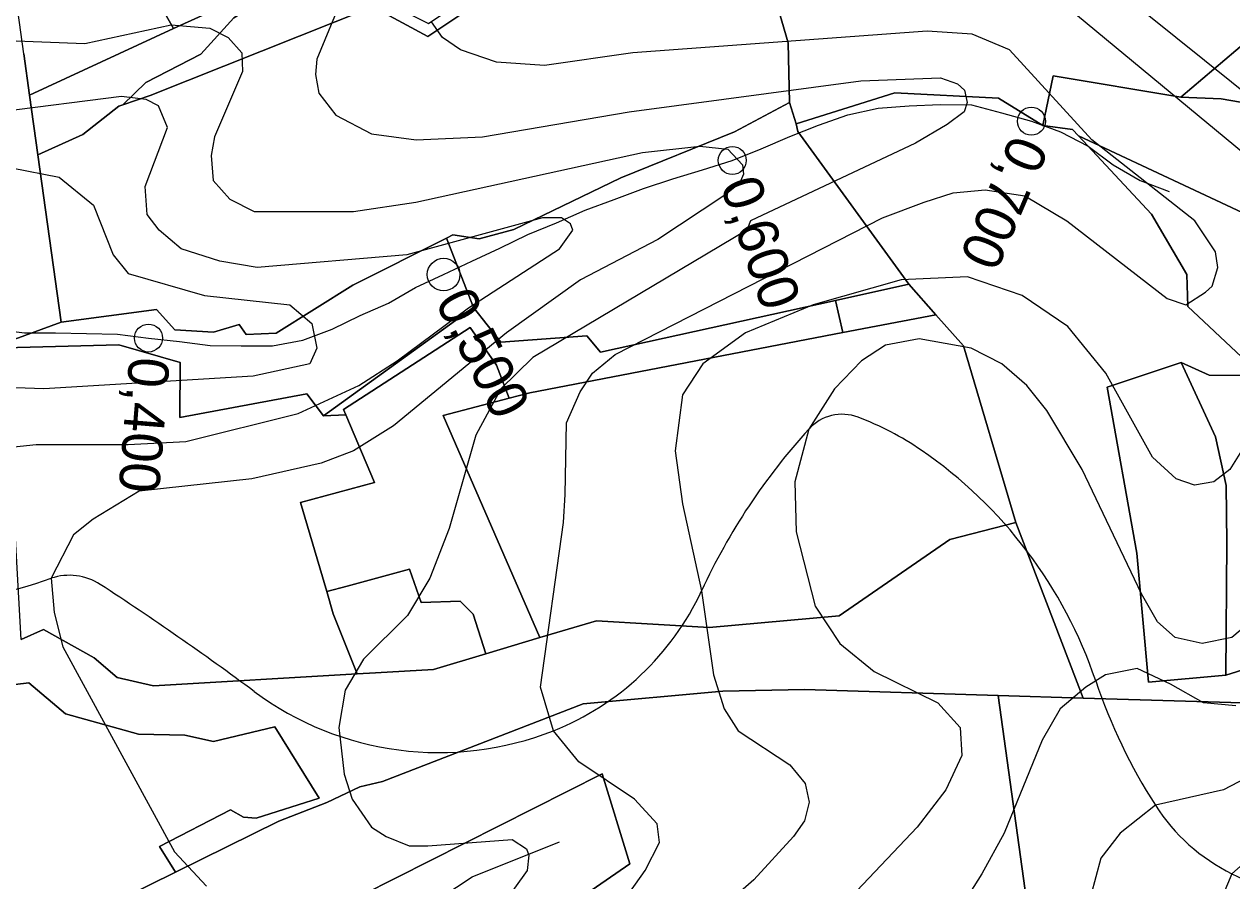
# Model space of a CAD drawing. Extents: x -510989 to -501240, y -1184665 to -1176089.
# Drawn here: x -509708.8 to -509320.3, y -1177955.3 to -1177679.8 of the extents above; entities that cross this region are included whole.
import ezdxf

# ---------------------------------------------------------------- set-up
doc = ezdxf.new("R2010")
doc.units = 0
for name, color, linetype in [('lesni_pozemek', 7, 'Continuous'), ('NAVRH_rozvodnice', 7, 'Continuous'), ('orna_puda', 7, 'Continuous'), ('ostatni_plocha_x_neplodna_puda', 7, 'Continuous'), ('ostatni_plocha_x_ostatni_komunikace', 7, 'Continuous'), ('STAV_vyrazne_udolnice', 7, 'Continuous'), ('trasovani_toku', 7, 'Continuous'), ('trvaly_travni_porost', 7, 'Continuous'), ('vrstevnice_01', 7, 'Continuous'), ('vrstevnice_02', 7, 'Continuous'), ('zahrada', 7, 'Continuous'), ('zastavena_plocha_a_nadvori', 7, 'Continuous')]:
    doc.layers.add(name, color=color, linetype=linetype)

msp = doc.modelspace()

# ---------------------------------------------------------------- linework, layer by layer
at = {"layer": 'lesni_pozemek'}
for points in [[(-509397.8, -1177612.27), (-509343.27, -1177596.17), (-509307.58, -1177615.25), (-509273.09, -1177665), (-509315.44, -1177685.24), (-509336.68, -1177703.21), (-509377.83, -1177696.33), (-509381.06, -1177712.35), (-509395.4, -1177703.59), (-509428.68, -1177701.8), (-509460.46, -1177711.83), (-509462.62, -1177705), (-509463.07, -1177685.78), (-509473.73, -1177649.02), (-509449.55, -1177637.32)], [(-509336.68, -1177703.21), (-509323.78, -1177703.76), (-509296.4, -1177708.45), (-509274.16, -1177711.28), (-509227.24, -1177717.25), (-509190.09, -1177752.44), (-509281.88, -1177748.35), (-509310.14, -1177743.6), (-509369.65, -1177715.71), (-509371.53, -1177713.69), (-509381.06, -1177712.35), (-509377.83, -1177696.33)], [(-509395.4, -1177703.59), (-509381.06, -1177712.35), (-509371.53, -1177713.69), (-509369.65, -1177715.71), (-509346.15, -1177740.87), (-509334.77, -1177760.26), (-509334.42, -1177770.52), (-509317.21, -1177786.73), (-509270.78, -1177783.38), (-509255.22, -1177838.34), (-509256.51, -1177858.83), (-509247.48, -1177892.47), (-509269.43, -1177899.49), (-509368.09, -1177896.51), (-509389.83, -1177840.04), (-509406.67, -1177783.18), (-509415.55, -1177773.21), (-509424.26, -1177763.43), (-509459.96, -1177714.28), (-509460.46, -1177711.83), (-509428.68, -1177701.8)], [(-509460.46, -1177711.83), (-509459.96, -1177714.28), (-509424.26, -1177763.43), (-509447.81, -1177768.6), (-509523.45, -1177785.21), (-509527.84, -1177780.05), (-509555.5, -1177782.05), (-509564.23, -1177770.92), (-509572.99, -1177748.64), (-509570.85, -1177747.57), (-509562.47, -1177748.83), (-509551.24, -1177745.75), (-509516.83, -1177729.19), (-509480.34, -1177714.44), (-509462.62, -1177705)], [(-509369.65, -1177715.71), (-509310.14, -1177743.6), (-509281.88, -1177748.35), (-509190.09, -1177752.44), (-509175.54, -1177766.22), (-509172.83, -1177774.43), (-509229.18, -1177783.49), (-509250.51, -1177773.62), (-509258.36, -1177777.12), (-509272.24, -1177778.21), (-509270.78, -1177783.38), (-509317.21, -1177786.73), (-509334.42, -1177770.52), (-509334.77, -1177760.26), (-509346.15, -1177740.87)], [(-509445.46, -1177778.96), (-509415.55, -1177773.21), (-509406.67, -1177783.18), (-509389.83, -1177840.04), (-509411, -1177845.5), (-509446.63, -1177870.04), (-509488.45, -1177873.79), (-509524.67, -1177871.62), (-509542.89, -1177877.06), (-509574.05, -1177805.67), (-509552.82, -1177800.09), (-509546.13, -1177798.33)], [(-509327.62, -1177792.7), (-509336.62, -1177788.57), (-509360.44, -1177796.53), (-509350.85, -1177849.9), (-509347.11, -1177891.43), (-509322.25, -1177889.19), (-509295.27, -1177880.67), (-509293.63, -1177834.89), (-509296.2, -1177792.82)], [(-509336.62, -1177788.57), (-509325.56, -1177812.47), (-509322.12, -1177828.12), (-509321.93, -1177846.43), (-509322.25, -1177889.19), (-509347.11, -1177891.43), (-509350.85, -1177849.9), (-509360.44, -1177796.53)], [(-509327.62, -1177792.7), (-509296.2, -1177792.82), (-509293.63, -1177834.89), (-509295.27, -1177880.67), (-509322.25, -1177889.19), (-509321.93, -1177846.43), (-509322.12, -1177828.12), (-509325.56, -1177812.47), (-509336.62, -1177788.57)]]:
    msp.add_lwpolyline(points, close=True, dxfattribs=at)
for points in [[(-509473.73, -1177649.02), (-509463.07, -1177685.78), (-509462.62, -1177705), (-509480.34, -1177714.44), (-509516.83, -1177729.19), (-509551.24, -1177745.75), (-509562.47, -1177748.83), (-509570.85, -1177747.57), (-509572.99, -1177748.64), (-509603.04, -1177763.73), (-509627.77, -1177779.13), (-509637.39, -1177779.59), (-509639.6, -1177776.41), (-509647.86, -1177778.86), (-509660.3, -1177778.07), (-509666.26, -1177771.57), (-509696.88, -1177775.6), (-509704.37, -1177721.75), (-509689.95, -1177715.27), (-509678.31, -1177706.14), (-509677.09, -1177705.72), (-509668.22, -1177702.68), (-509596.6, -1177674.14), (-509578.99, -1177683.68), (-509489.24, -1177623.79)], [(-509296.4, -1177708.45), (-509323.78, -1177703.76), (-509336.68, -1177703.21), (-509315.44, -1177685.24)], [(-509709.77, -1177877.63), (-509702.57, -1177874.44), (-509686.28, -1177883.62), (-509678.87, -1177889.85), (-509667.21, -1177892.62), (-509601.69, -1177888.74), (-509595.76, -1177888.39), (-509577.13, -1177887.28), (-509560.24, -1177882.24), (-509542.89, -1177877.06), (-509524.67, -1177871.62), (-509488.45, -1177873.79), (-509446.63, -1177870.04), (-509411, -1177845.5), (-509389.83, -1177840.04), (-509368.09, -1177896.51), (-509395.5, -1177895.68), (-509457.76, -1177893.8), (-509484.01, -1177894.27), (-509528.98, -1177898.37), (-509593.55, -1177923.33), (-509600.87, -1177925.02), (-509611.43, -1177930.1), (-509626.9, -1177936.09), (-509660.16, -1177952.52), (-509665.25, -1177944.3), (-509642.42, -1177932.44), (-509638.27, -1177934.77), (-509634.17, -1177935.14), (-509613.88, -1177928.71), (-509628.18, -1177905.81), (-509647.86, -1177910.48), (-509657.11, -1177908.44), (-509672, -1177908.16), (-509695.45, -1177901.62), (-509707.32, -1177891.6), (-509725.88, -1177893.83)], [(-509277.91, -1177979.64), (-509352.23, -1177992.82), (-509532.78, -1178048.2), (-509676.32, -1178113.67), (-509696.2, -1178090.12), (-509695.7, -1178089.57), (-509676.78, -1178086.85), (-509672.68, -1178082.41), (-509658.74, -1178080.85), (-509655.89, -1178077.71), (-509639.54, -1178075.61), (-509624.28, -1178060.18), (-509591, -1178045.68), (-509554.14, -1178017.63), (-509498.32, -1178006.48), (-509385.45, -1177968.52), (-509395.5, -1177895.68), (-509368.09, -1177896.51), (-509269.43, -1177899.49)], [(-509685.31, -1177964.93), (-509660.16, -1177952.52), (-509626.9, -1177936.09), (-509611.43, -1177930.1), (-509600.87, -1177925.02), (-509593.55, -1177923.33), (-509528.98, -1177898.37), (-509484.01, -1177894.27), (-509457.76, -1177893.8), (-509395.5, -1177895.68), (-509385.45, -1177968.52)], [(-509592.78, -1178004.17), (-509514, -1177949.8), (-509522.85, -1177920.9), (-509622.24, -1177971.1)]]:
    msp.add_lwpolyline(points, dxfattribs=at)
at = {"layer": 'NAVRH_rozvodnice'}
for centre, radius, start, end in [((-509445.66, -1177819.77), 14.52, 69.3183, 137.7237), ((-509474.33, -1177895.7), 95.69, 55.5564, 69.3183), ((-509304.01, -1177948.55), 205.96, 137.7237, 155.1508), ((-509503.26, -1177937.89), 146.84, 18.6225, 55.5564), ((-509694.22, -1177875.15), 18.13, 56.917, 108.9178), ((-509764.69, -1177669.53), 199.23, 264.9881, 288.9178), ((-510226.29, -1178691.88), 992.89, 53.4377, 56.91697), ((-509571.08, -1177824.87), 88.36, 291.6398, 335.1508), ((-509192.14, -1177833.05), 181.47, 198.6225, 212.6665), ((-509575.33, -1177814.16), 99.88, 233.4377, 291.6398), ((-509293, -1177897.72), 61.66, 212.6665, 243.7065), ((-509259.09, -1177829.08), 138.22, 243.7065, 296.7576)]:
    msp.add_arc(centre, radius, start, end, dxfattribs=at)
at = {"layer": 'orna_puda'}
msp.add_lwpolyline([(-509719.86, -1177643.27), (-509678.3, -1177635.13), (-509665.79, -1177672.22), (-509660.81, -1177681.17), (-509707.03, -1177702.63), (-509708.88, -1177689.34), (-509711.8, -1177668.29), (-509713.07, -1177664.37)], close=True, dxfattribs=at)
at = {"layer": 'ostatni_plocha_x_neplodna_puda'}
for points in [[(-509493.75, -1177612.24), (-509482.96, -1177605.95), (-509489.24, -1177623.79), (-509578.99, -1177683.68), (-509596.6, -1177674.14), (-509668.22, -1177702.68), (-509677.09, -1177705.72), (-509669.63, -1177698.49), (-509651.95, -1177689.42), (-509641.31, -1177677.76), (-509627.8, -1177669.37), (-509626.7, -1177674.34), (-509603.8, -1177663.1), (-509599.97, -1177668.97), (-509578.73, -1177679.51), (-509490.25, -1177619.92)], [(-509572.99, -1177748.64), (-509564.23, -1177770.92), (-509612.5, -1177805.75), (-509617.82, -1177798.68), (-509658.73, -1177806.22), (-509658.65, -1177788.54), (-509678.37, -1177782.91), (-509714.97, -1177783.89), (-509715.06, -1177782.29), (-509696.88, -1177775.6), (-509666.26, -1177771.57), (-509660.3, -1177778.07), (-509647.86, -1177778.86), (-509639.6, -1177776.41), (-509637.39, -1177779.59), (-509627.77, -1177779.13), (-509603.04, -1177763.73)], [(-509424.26, -1177763.43), (-509415.55, -1177773.21), (-509445.46, -1177778.96), (-509447.81, -1177768.6)]]:
    msp.add_lwpolyline(points, close=True, dxfattribs=at)
msp.add_lwpolyline([(-509708.88, -1177689.34), (-509707.03, -1177702.63), (-509704.37, -1177721.75), (-509696.88, -1177775.6), (-509715.06, -1177782.29)], dxfattribs=at)
at = {"layer": 'ostatni_plocha_x_ostatni_komunikace'}
msp.add_lwpolyline([(-509628.4, -1177666.69), (-509627.8, -1177669.37), (-509641.31, -1177677.76), (-509651.95, -1177689.42), (-509669.63, -1177698.49), (-509677.09, -1177705.72), (-509678.31, -1177706.14), (-509689.95, -1177715.27), (-509704.37, -1177721.75), (-509707.03, -1177702.63), (-509660.81, -1177681.17), (-509651.5, -1177677.01)], close=True, dxfattribs=at)
at = {"layer": 'STAV_vyrazne_udolnice'}
msp.add_lwpolyline([(-509706.2, -1178013.86), (-509675.25, -1178012.65), (-509644.71, -1178002.21), (-509621.39, -1177992.57), (-509604.51, -1177980.52), (-509584.82, -1177967.26), (-509564.73, -1177954), (-509536.59, -1177942.75)], dxfattribs=at)
at = {"layer": 'trasovani_toku'}
for p, q in [((-509434.05, -1177706.81), (-509424.08, -1177705.99)), ((-509424.08, -1177705.99), (-509414.09, -1177705.64)), ((-509414.09, -1177705.64), (-509404.09, -1177705.71)), ((-509404.09, -1177705.71), (-509394.42, -1177708.26)), ((-509453.24, -1177712.26), (-509443.83, -1177708.87)), ((-509443.83, -1177708.87), (-509434.05, -1177706.81)), ((-509394.42, -1177708.26), (-509384.79, -1177710.97)), ((-509462.54, -1177715.94), (-509453.24, -1177712.26)), ((-509384.79, -1177710.97), (-509375.41, -1177714.43)), ((-509471.72, -1177719.9), (-509462.54, -1177715.94)), ((-509375.41, -1177714.43), (-509366.54, -1177719.05)), ((-509481.01, -1177723.59), (-509471.72, -1177719.9)), ((-509366.54, -1177719.05), (-509358.51, -1177725.01)), ((-509490.55, -1177726.61), (-509481.01, -1177723.59)), ((-509358.51, -1177725.01), (-509349.85, -1177730)), ((-509509.61, -1177732.65), (-509500.12, -1177729.49)), ((-509500.12, -1177729.49), (-509490.55, -1177726.61)), ((-509518.97, -1177736.18), (-509509.61, -1177732.65)), ((-509349.85, -1177730), (-509340.5, -1177733.56)), ((-509528.36, -1177739.62), (-509518.97, -1177736.18)), ((-509537.52, -1177743.62), (-509528.36, -1177739.62)), ((-509546.78, -1177747.4), (-509537.52, -1177743.62)), ((-509555.76, -1177751.8), (-509546.78, -1177747.4)), ((-509564.83, -1177756.02), (-509555.76, -1177751.8)), ((-509573.86, -1177760.31), (-509564.83, -1177756.02)), ((-509582.94, -1177764.5), (-509573.86, -1177760.31)), ((-509591.58, -1177769.53), (-509582.94, -1177764.5)), ((-509600.76, -1177773.49), (-509591.58, -1177769.53)), ((-509609.75, -1177777.89), (-509600.76, -1177773.49)), ((-509718.64, -1177777.8), (-509708.72, -1177779.01)), ((-509708.72, -1177779.01), (-509698.72, -1177779.07)), ((-509698.72, -1177779.07), (-509688.72, -1177779.21)), ((-509688.72, -1177779.21), (-509678.72, -1177779.43)), ((-509678.72, -1177779.43), (-509668.8, -1177780.72)), ((-509619.11, -1177781.39), (-509609.75, -1177777.89)), ((-509668.8, -1177780.72), (-509658.86, -1177781.78)), ((-509658.86, -1177781.78), (-509648.95, -1177783.1)), ((-509648.95, -1177783.1), (-509638.95, -1177783.27)), ((-509638.95, -1177783.27), (-509628.95, -1177783.17)), ((-509628.95, -1177783.17), (-509619.11, -1177781.39))]:
    msp.add_line(p, q, dxfattribs=at)
for centre, radius in [((-509384.79, -1177710.97), 4.5), ((-509481.01, -1177723.59), 4.5), ((-509573.86, -1177760.31), 5.25), ((-509668.8, -1177780.72), 4.5)]:
    msp.add_circle(centre, radius, dxfattribs=at)
at = {"layer": 'trvaly_travni_porost'}
for points in [[(-509447.81, -1177768.6), (-509445.46, -1177778.96), (-509546.13, -1177798.33), (-509552.82, -1177800.09), (-509556.84, -1177789.39), (-509565.35, -1177777.32), (-509606.04, -1177803.65), (-509605.31, -1177805.39), (-509612.5, -1177805.75), (-509564.23, -1177770.92), (-509555.5, -1177782.05), (-509527.84, -1177780.05), (-509523.45, -1177785.21)], [(-509714.97, -1177783.89), (-509678.37, -1177782.91), (-509658.65, -1177788.54), (-509658.73, -1177806.22), (-509617.82, -1177798.68), (-509612.5, -1177805.75), (-509605.31, -1177805.39), (-509596.15, -1177827.15), (-509619.9, -1177833.62), (-509611.46, -1177862.26), (-509609.35, -1177869.41), (-509601.69, -1177888.74), (-509667.21, -1177892.62), (-509678.87, -1177889.85), (-509686.28, -1177883.62), (-509702.57, -1177874.44), (-509709.77, -1177877.63)]]:
    msp.add_lwpolyline(points, close=True, dxfattribs=at)
for points in [[(-509962.71, -1177962.59), (-509967.48, -1177950.96), (-509844.77, -1177914.46), (-509842.34, -1177928.32), (-509724.69, -1177898.53), (-509725.88, -1177893.83), (-509707.32, -1177891.6), (-509695.45, -1177901.62), (-509672, -1177908.16), (-509657.11, -1177908.44), (-509647.86, -1177910.48), (-509628.18, -1177905.81), (-509613.88, -1177928.71), (-509634.17, -1177935.14), (-509638.27, -1177934.77), (-509642.42, -1177932.44), (-509665.25, -1177944.3), (-509660.16, -1177952.52), (-509685.31, -1177964.93)], [(-509622.24, -1177971.1), (-509522.85, -1177920.9), (-509514, -1177949.8), (-509592.78, -1178004.17)]]:
    msp.add_lwpolyline(points, dxfattribs=at)
at = {"layer": 'vrstevnice_01'}
for points in [[(-509584.59, -1177357), (-509577.81, -1177388), (-509571.69, -1177404), (-509562.31, -1177423), (-509547.41, -1177446), (-509546.59, -1177455), (-509548.41, -1177461), (-509554.59, -1177470), (-509565.5, -1177482), (-509581.09, -1177509), (-509583.31, -1177518), (-509584.81, -1177537), (-509580.5, -1177558), (-509573.09, -1177571), (-509563.81, -1177581), (-509555.31, -1177587), (-509517.5, -1177605), (-509494.09, -1177620), (-509476.31, -1177629), (-509449.59, -1177638), (-509401.81, -1177650), (-509369.31, -1177663), (-509347, -1177677), (-509275.91, -1177734)], [(-509324.81, -1177758), (-509325.59, -1177753), (-509332.19, -1177743), (-509365.31, -1177717), (-509391.81, -1177688), (-509403.81, -1177683), (-509418.31, -1177682), (-509513, -1177689), (-509541.41, -1177693), (-509556.81, -1177692), (-509568.41, -1177688), (-509574.19, -1177684), (-509577.81, -1177679)], [(-509714.19, -1177685), (-509689.31, -1177686), (-509661.5, -1177680), (-509649.09, -1177681), (-509643.19, -1177684), (-509638.81, -1177689), (-509638.59, -1177695), (-509647.59, -1177716), (-509648.59, -1177722), (-509648, -1177730), (-509642.69, -1177736), (-509634.81, -1177740), (-509602.81, -1177740), (-509582.81, -1177737), (-509509.91, -1177721), (-509491.5, -1177719), (-509482.41, -1177720), (-509477.69, -1177725), (-509477.41, -1177728), (-509478.69, -1177731), (-509483.69, -1177735), (-509505, -1177749), (-509529.81, -1177762), (-509553.69, -1177779), (-509590, -1177809), (-509602.81, -1177817), (-509613.31, -1177821), (-509635.59, -1177826), (-509671.81, -1177830), (-509686.59, -1177839), (-509692.91, -1177844), (-509700.09, -1177858), (-509699.19, -1177869), (-509696.41, -1177880), (-509660.41, -1177946), (-509650.19, -1177957)], [(-509712.91, -1177726), (-509697.5, -1177729), (-509686.5, -1177738), (-509680.19, -1177754), (-509675.31, -1177760), (-509650.81, -1177767), (-509623.31, -1177770), (-509616.31, -1177776), (-509614.69, -1177784), (-509616.91, -1177789), (-509635.09, -1177793), (-509702.5, -1177797), (-509732.81, -1177796)], [(-509540.19, -1177996), (-509509, -1177952), (-509504.41, -1177943), (-509505.19, -1177937), (-509512.5, -1177929), (-509530.41, -1177917), (-509538.5, -1177907), (-509542.69, -1177893), (-509535.31, -1177840), (-509534.81, -1177831), (-509534.31, -1177808), (-509529.91, -1177798), (-509526, -1177792), (-509518.69, -1177786), (-509432.69, -1177742), (-509419.31, -1177737), (-509409.91, -1177734), (-509399.69, -1177733), (-509386.91, -1177735), (-509373.41, -1177743), (-509341.09, -1177768), (-509335.09, -1177770), (-509328.81, -1177766), (-509326.59, -1177764), (-509324.81, -1177758)], [(-509368.41, -1177823), (-509379.81, -1177804), (-509386.31, -1177796), (-509394.31, -1177789), (-509404.19, -1177784), (-509420.91, -1177781), (-509431.69, -1177783), (-509439.41, -1177788), (-509448.09, -1177797), (-509456.41, -1177810), (-509460.91, -1177827), (-509460.5, -1177843), (-509454.31, -1177867), (-509446.41, -1177879), (-509435.41, -1177888), (-509414.91, -1177898), (-509407.69, -1177906), (-509407.19, -1177915), (-509412.31, -1177926), (-509421.5, -1177938), (-509458.41, -1177977)], [(-509314.31, -1177872), (-509320.31, -1177877), (-509329.81, -1177879), (-509338.59, -1177877), (-509344.19, -1177872), (-509349.41, -1177863), (-509368.41, -1177823)], [(-509313.31, -1177921), (-509323, -1177926), (-509344.91, -1177931), (-509356.19, -1177940), (-509362.5, -1177948), (-509367.31, -1177966), (-509364.69, -1177976), (-509367.59, -1177991), (-509370.69, -1177999), (-509381.19, -1178014), (-509406.69, -1178044), (-509416.31, -1178061), (-509422.81, -1178076), (-509426.41, -1178105), (-509424.69, -1178125), (-509416.81, -1178151), (-509404, -1178178), (-509384.91, -1178206), (-509360.81, -1178227), (-509334.41, -1178243), (-509320.59, -1178247), (-509291.19, -1178245)]]:
    msp.add_lwpolyline(points, dxfattribs=at)
at = {"layer": 'vrstevnice_02'}
for points in [[(-509616.41, -1177374), (-509612.91, -1177383), (-509607.81, -1177408), (-509593.31, -1177452), (-509593.81, -1177457), (-509619.69, -1177491), (-509634.41, -1177520), (-509639.31, -1177539), (-509638, -1177556), (-509628, -1177575), (-509614.59, -1177588), (-509573.41, -1177612), (-509560.91, -1177624), (-509546.09, -1177642), (-509534.59, -1177653), (-509520.19, -1177660), (-509513.31, -1177662), (-509459.09, -1177664), (-509419.41, -1177664), (-509393.09, -1177667), (-509377.59, -1177673), (-509375.19, -1177676), (-509370, -1177677), (-509298.59, -1177736)], [(-509606.41, -1177671), (-509614.69, -1177691), (-509615.09, -1177696), (-509614, -1177702), (-509608.5, -1177709), (-509597.09, -1177715), (-509582.69, -1177717), (-509561.31, -1177716), (-509514.19, -1177708), (-509439.69, -1177698), (-509414, -1177697), (-509408.59, -1177699), (-509406.31, -1177701), (-509405.5, -1177705), (-509406.41, -1177708), (-509411.91, -1177712), (-509422.09, -1177718), (-509475.19, -1177743), (-509476.31, -1177746), (-509545.19, -1177787), (-509555.5, -1177797), (-509563.5, -1177812), (-509572.09, -1177842), (-509578.31, -1177858), (-509585.5, -1177870), (-509599.59, -1177884), (-509605.5, -1177894), (-509607.59, -1177906), (-509605.91, -1177921), (-509603.31, -1177929), (-509597.09, -1177938), (-509592.31, -1177941), (-509584.91, -1177944), (-509578.91, -1177944), (-509551.81, -1177942), (-509547.19, -1177945), (-509546.41, -1177947), (-509547, -1177952), (-509559.19, -1177969)], [(-509724.41, -1177817), (-509704.91, -1177815), (-509675.31, -1177815), (-509656.81, -1177814), (-509620.69, -1177805), (-509601.09, -1177796), (-509588.81, -1177788), (-509565.81, -1177771), (-509536.59, -1177752), (-509532.31, -1177746), (-509533.09, -1177744), (-509536, -1177742), (-509542.09, -1177742), (-509585.69, -1177754), (-509633.81, -1177758), (-509645.81, -1177756), (-509658.31, -1177752), (-509665.41, -1177746), (-509669.19, -1177741), (-509669.91, -1177732), (-509662.69, -1177713), (-509665.59, -1177706), (-509669.5, -1177704), (-509677.5, -1177703), (-509716.19, -1177708)], [(-509317.19, -1177817), (-509321, -1177823), (-509326.09, -1177827), (-509332.31, -1177828), (-509338.19, -1177826), (-509345.81, -1177819), (-509360.81, -1177792), (-509373.09, -1177777), (-509387.81, -1177767), (-509405.31, -1177761), (-509426.69, -1177762), (-509455, -1177770), (-509476.81, -1177779), (-509490.5, -1177789), (-509497, -1177799), (-509499.41, -1177817), (-509497, -1177834), (-509490.91, -1177862), (-509487.09, -1177889), (-509483.59, -1177900), (-509479.09, -1177907), (-509462.5, -1177918), (-509457.59, -1177924), (-509456.31, -1177930), (-509457.81, -1177936), (-509461.31, -1177941), (-509474.09, -1177955), (-509491.19, -1177970)], [(-509319, -1177899), (-509329.41, -1177898), (-509340, -1177892), (-509350.81, -1177887), (-509360.91, -1177889), (-509367.31, -1177893), (-509375.59, -1177900), (-509381.31, -1177910), (-509393.59, -1177940), (-509400.69, -1177953), (-509422.81, -1177988)], [(-509301, -1177936), (-509320.31, -1177953), (-509325.31, -1177965), (-509325.69, -1177987), (-509332, -1178005), (-509339.81, -1178019), (-509354.09, -1178039), (-509368.5, -1178056), (-509373, -1178063), (-509381.69, -1178082), (-509384.09, -1178102), (-509380, -1178117), (-509374.91, -1178127), (-509365.19, -1178140), (-509348.69, -1178155), (-509334.59, -1178164), (-509322, -1178170), (-509307.31, -1178174)]]:
    msp.add_lwpolyline(points, dxfattribs=at)
at = {"layer": 'zahrada'}
for points in [[(-509678.3, -1177635.13), (-509669.12, -1177633.33), (-509657.13, -1177668.92), (-509651.5, -1177677.01), (-509660.81, -1177681.17), (-509665.79, -1177672.22)], [(-509565.35, -1177777.32), (-509556.84, -1177789.39), (-509552.82, -1177800.09), (-509574.05, -1177805.67), (-509542.89, -1177877.06), (-509560.24, -1177882.24), (-509564.41, -1177869.5), (-509568.55, -1177865.34), (-509581.04, -1177865.82), (-509584.8, -1177855.01), (-509604.9, -1177860.48), (-509611.46, -1177862.26), (-509619.9, -1177833.62), (-509596.15, -1177827.15), (-509605.31, -1177805.39), (-509606.04, -1177803.65)]]:
    msp.add_lwpolyline(points, close=True, dxfattribs=at)
at = {"layer": 'zastavena_plocha_a_nadvori'}
msp.add_lwpolyline([(-509604.9, -1177860.48), (-509584.8, -1177855.01), (-509581.04, -1177865.82), (-509568.55, -1177865.34), (-509564.41, -1177869.5), (-509560.24, -1177882.24), (-509577.13, -1177887.28), (-509595.76, -1177888.39), (-509601.69, -1177888.74), (-509609.35, -1177869.41), (-509611.46, -1177862.26)], close=True, dxfattribs=at)

# ---------------------------------------------------------------- texts
at = {"layer": 'trasovani_toku'}
for s, rotation, p in [('0,700', 246.8773, (-509390.97, -1177714.69)), ('0,600', 288.7513, (-509484.99, -1177731.48)), ('0,500', 296.8522, (-509576.8, -1177768.98)), ('0,400', 265.3913, (-509674.93, -1177786.5))]:
    msp.add_text(s, height=13, rotation=rotation, dxfattribs=at).set_placement(p)

doc.saveas('drawing.dxf')
